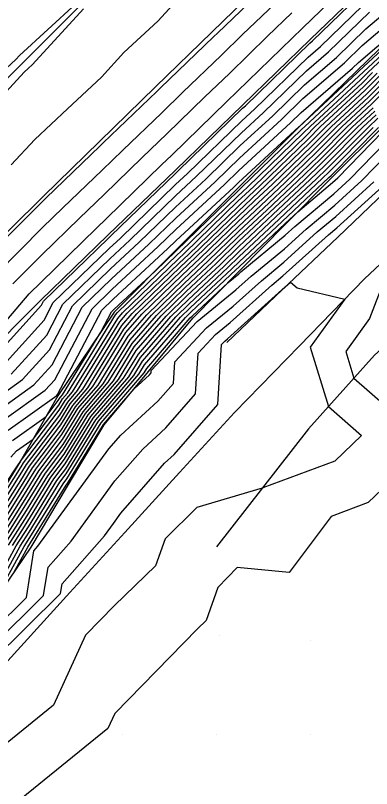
# Model space of a CAD drawing. Extents: x 2188792 to 2191981, y 386090 to 389710.
# Drawn here: x 2191288.8 to 2191326.8, y 388954.6 to 389036.8 of the extents above; entities that cross this region are included whole.
import ezdxf

# ---------------------------------------------------------------- set-up
doc = ezdxf.new("R2010")
doc.units = 0
for name, color, linetype in [('DTM Contours Major', 7, 'Continuous'), ('DTM Contours Minor', 7, 'Continuous'), ('Exist DTM QL2 LIDAR Elevation Point', 7, 'Continuous'), ('PH Exist DTM Breakline', 7, 'Continuous')]:
    doc.layers.add(name, color=color, linetype=linetype)

msp = doc.modelspace()

# ---------------------------------------------------------------- linework, layer by layer
at = {"layer": 'DTM Contours Major'}
for points in [[(2191286.734, 388996.073), (2191289.572, 388998.096), (2191292.432, 389001.245), (2191294.906, 389005.954), (2191298.957, 389009.878), (2191302.012, 389012.708), (2191305.882, 389016.457), (2191309.109, 389019.438), (2191312.774, 389022.989), (2191316.195, 389026.139), (2191319.627, 389029.464), (2191323.014, 389032.386), (2191326.142, 389035.417), (2191329.769, 389038.508)], [(2191288.529, 389008.29), (2191291.625, 389011.367), (2191295.649, 389015.276), (2191298.281, 389017.801), (2191302.317, 389021.721), (2191304.941, 389024.239), (2191308.988, 389028.17), (2191311.605, 389030.682), (2191315.664, 389034.624), (2191318.274, 389037.129)], [(2191288.307, 388989.829), (2191288.916, 388990.49), (2191290.694, 388991.757), (2191293.424, 388995.357), (2191293.835, 388996.026), (2191294.352, 388996.63), (2191299.485, 389004.984), (2191299.697, 389005.228), (2191306.033, 389011.355), (2191306.393, 389011.693), (2191312.508, 389017.603), (2191313.003, 389018.067), (2191313.542, 389018.572), (2191319.524, 389024.346), (2191320.2, 389025.026), (2191325.575, 389029.998), (2191326.383, 389030.809), (2191331.586, 389035.631)], [(2191285.581, 388980.688), (2191289.632, 388987.067), (2191290.645, 388988.71), (2191293.711, 388992.753), (2191295.2, 388995.177), (2191297.072, 388997.36), (2191300.588, 389003.084), (2191302.279, 389005.037), (2191306.572, 389009.189), (2191308.503, 389011.001), (2191312.557, 389014.92), (2191314.627, 389016.859), (2191316.878, 389018.97), (2191320.646, 389022.607), (2191323.011, 389024.984), (2191326.418, 389028.135), (2191328.853, 389030.58)], [(2191287.656, 388980.498), (2191289.989, 388984.172), (2191292.263, 388987.86), (2191293.998, 388990.148), (2191296.564, 388994.327), (2191299.791, 388998.091), (2191301.691, 389001.184), (2191304.862, 389004.846), (2191307.111, 389007.022), (2191310.613, 389010.309), (2191312.607, 389012.237), (2191316.25, 389015.652), (2191320.215, 389019.368), (2191321.768, 389020.868), (2191325.823, 389024.942), (2191327.261, 389026.272)], [(2191286.544, 388974.579), (2191289.731, 388980.308), (2191290.347, 388981.277), (2191293.88, 388987.011), (2191294.285, 388987.544), (2191297.929, 388993.477), (2191302.51, 388998.822), (2191302.794, 388999.284), (2191307.444, 389004.656), (2191307.65, 389004.855), (2191311.462, 389008.433), (2191312.607, 389009.362), (2191312.831, 389009.563), (2191317.544, 389013.453), (2191318.59, 389014.399), (2191322.723, 389017.857), (2191324.453, 389019.425), (2191328.197, 389023.276)]]:
    msp.add_lwpolyline(points, dxfattribs=at)
at = {"layer": 'DTM Contours Minor'}
for points in [[(2191285.092, 389001.158), (2191290.284, 389007.224), (2191291.542, 389008.475), (2191297.431, 389014.195), (2191298.511, 389015.231), (2191304.391, 389020.942), (2191305.478, 389021.985), (2191311.348, 389027.687), (2191312.442, 389028.737), (2191318.304, 389034.43), (2191319.405, 389035.486), (2191325.257, 389041.17)], [(2191285.94, 388999.791), (2191291.575, 389005.995), (2191291.811, 389006.443), (2191298.698, 389013.115), (2191298.979, 389013.375), (2191305.86, 389020.041), (2191306.147, 389020.306), (2191313.02, 389026.966), (2191313.314, 389027.237), (2191320.18, 389033.889), (2191320.46, 389034.131), (2191327.315, 389040.773)], [(2191285.019, 389010.421), (2191291.791, 389017.152), (2191292.086, 389017.438), (2191297.82, 389022.94), (2191298.168, 389023.279), (2191303.867, 389028.747), (2191304.268, 389029.137), (2191309.931, 389034.572), (2191310.384, 389035.012), (2191316.012, 389040.415)], [(2191286.774, 389009.355), (2191291.708, 389014.259), (2191293.867, 389016.357), (2191298.05, 389020.371), (2191300.243, 389022.5), (2191304.404, 389026.493), (2191306.628, 389028.654), (2191310.768, 389032.627), (2191313.024, 389034.818), (2191317.143, 389038.772)], [(2191287.151, 388999.226), (2191291.861, 389004.412), (2191292.842, 389006.28), (2191298.784, 389012.036), (2191299.99, 389013.153), (2191305.867, 389018.847), (2191307.134, 389020.017), (2191312.938, 389025.641), (2191314.275, 389026.871), (2191319.996, 389032.414), (2191321.311, 389033.549), (2191326.924, 389038.988)], [(2191306.377, 389038.868), (2191303.974, 389036.23), (2191300.374, 389032.886), (2191297.991, 389030.284), (2191294.37, 389026.91), (2191290.861, 389023.643), (2191288.363, 389020.941)], [(2191225.942, 388974.91), (2191228.167, 388976.966), (2191232.556, 388981.348), (2191234.742, 388983.372), (2191239.8, 388987.84), (2191241.747, 388989.64), (2191247.055, 388994.322), (2191248.66, 388995.934), (2191254.183, 389000.78), (2191255.601, 389002.207), (2191261.362, 389007.234), (2191262.574, 389008.455), (2191268.602, 389013.683), (2191269.584, 389014.674), (2191275.913, 389020.126), (2191276.639, 389020.86), (2191282.381, 389026.151), (2191282.956, 389026.733), (2191288.851, 389032.149), (2191289.232, 389032.591), (2191295.295, 389038.121)], [(2191296.049, 389037.556), (2191290.611, 389031.618), (2191290.169, 389031.207), (2191289.742, 389030.808), (2191284.276, 389024.898), (2191279.14, 389019.343), (2191278.255, 389018.449), (2191272.92, 389012.531), (2191271.704, 389011.304), (2191266.624, 389005.698), (2191265.104, 389004.165), (2191260.262, 388998.845), (2191258.46, 388997.03), (2191253.839, 388991.977), (2191251.777, 388989.901), (2191247.364, 388985.093), (2191245.337, 388983.427), (2191240.983, 388978.733), (2191238.903, 388976.992), (2191237.047, 388975.438), (2191232.507, 388971.013), (2191230.76, 388969.537), (2191226.102, 388964.994)], [(2191287.17, 388994.956), (2191290.783, 388997.532), (2191292.717, 388999.662), (2191295.938, 389005.791), (2191299.044, 389008.799), (2191303.023, 389012.486), (2191305.889, 389015.263), (2191310.096, 389019.149), (2191312.692, 389021.664), (2191317.156, 389025.773), (2191319.443, 389027.989), (2191323.865, 389031.805), (2191325.75, 389033.632), (2191330.491, 389037.671)], [(2191287.607, 388993.84), (2191291.993, 388996.967), (2191293.003, 388998.078), (2191296.97, 389005.628), (2191299.13, 389007.72), (2191304.034, 389012.264), (2191305.896, 389014.068), (2191311.083, 389018.86), (2191312.609, 389020.338), (2191318.116, 389025.407), (2191319.258, 389026.514), (2191324.716, 389031.224), (2191325.359, 389031.847), (2191331.213, 389036.834)], [(2191288.361, 388998.661), (2191292.146, 389002.828), (2191293.874, 389006.117), (2191298.871, 389010.957), (2191301.001, 389012.931), (2191305.874, 389017.652), (2191308.121, 389019.728), (2191312.856, 389024.315), (2191315.235, 389026.505), (2191319.811, 389030.939), (2191322.163, 389032.968), (2191326.533, 389037.203)], [(2191288.043, 388992.723), (2191293.204, 388996.402), (2191293.288, 388996.495), (2191298.002, 389005.465), (2191299.217, 389006.642), (2191305.045, 389012.041), (2191305.904, 389012.874), (2191312.071, 389018.57), (2191312.527, 389019.013), (2191319.042, 389025.01), (2191319.075, 389025.042), (2191319.076, 389025.042), (2191325.238, 389030.743), (2191325.395, 389030.901), (2191331.352, 389036.422)], [(2191288.48, 388991.606), (2191292.067, 388994.164), (2191293.366, 388995.877), (2191293.562, 388996.196), (2191293.808, 388996.483), (2191297.892, 389003.129), (2191299.034, 389005.302), (2191299.303, 389005.563), (2191303.701, 389009.637), (2191305.925, 389011.789), (2191305.971, 389011.831), (2191312.498, 389018.139), (2191312.678, 389018.308), (2191312.875, 389018.492), (2191319.299, 389024.694), (2191319.638, 389025.034), (2191325.407, 389030.37), (2191325.889, 389030.855), (2191331.469, 389036.027)], [(2191283.894, 388981.185), (2191289.036, 388988.893), (2191289.346, 388989.382), (2191289.351, 388989.39), (2191293.481, 388994.836), (2191294.108, 388995.856), (2191294.896, 388996.776), (2191299.706, 389004.604), (2191300.213, 389005.19), (2191306.141, 389010.922), (2191306.815, 389011.554), (2191312.518, 389017.066), (2191313.328, 389017.825), (2191314.209, 389018.651), (2191319.748, 389023.998), (2191320.762, 389025.017), (2191325.744, 389029.625), (2191326.877, 389030.763)], [(2191284.336, 388980.802), (2191289.418, 388988.803), (2191289.674, 388989.22), (2191293.539, 388994.315), (2191294.381, 388995.686), (2191295.44, 388996.922), (2191299.927, 389004.224), (2191300.73, 389005.152), (2191306.249, 389010.489), (2191307.237, 389011.416), (2191312.528, 389016.529), (2191313.652, 389017.584), (2191314.876, 389018.731), (2191319.973, 389023.65), (2191321.325, 389025.009), (2191325.912, 389029.253), (2191327.371, 389030.717)], [(2191284.751, 388980.764), (2191289.489, 388988.225), (2191289.998, 388989.05), (2191293.596, 388993.794), (2191294.654, 388995.516), (2191295.984, 388997.068), (2191300.147, 389003.844), (2191301.246, 389005.113), (2191306.357, 389010.055), (2191307.659, 389011.278), (2191312.538, 389015.993), (2191313.977, 389017.342), (2191315.544, 389018.811), (2191320.197, 389023.302), (2191321.887, 389025.001), (2191326.081, 389028.88), (2191327.865, 389030.671)], [(2191285.166, 388980.726), (2191289.561, 388987.646), (2191290.321, 388988.88), (2191293.653, 388993.273), (2191294.927, 388995.346), (2191296.528, 388997.214), (2191300.368, 389003.464), (2191301.763, 389005.075), (2191306.464, 389009.622), (2191308.081, 389011.139), (2191312.548, 389015.456), (2191314.302, 389017.101), (2191316.211, 389018.89), (2191320.422, 389022.955), (2191322.449, 389024.992), (2191326.25, 389028.508), (2191328.359, 389030.626)], [(2191285.996, 388980.65), (2191289.704, 388986.488), (2191290.968, 388988.54), (2191293.768, 388992.232), (2191295.473, 388995.007), (2191297.615, 388997.507), (2191300.809, 389002.704), (2191302.796, 389004.999), (2191306.68, 389008.755), (2191308.925, 389010.863), (2191312.567, 389014.383), (2191314.951, 389016.618), (2191317.546, 389019.049), (2191320.871, 389022.259), (2191323.574, 389024.976), (2191326.587, 389027.763), (2191329.346, 389030.534)], [(2191286.411, 388980.612), (2191289.775, 388985.909), (2191291.292, 388988.37), (2191293.826, 388991.711), (2191295.746, 388994.837), (2191298.159, 388997.653), (2191301.029, 389002.324), (2191303.312, 389004.961), (2191306.788, 389008.322), (2191309.347, 389010.724), (2191312.577, 389013.846), (2191315.276, 389016.376), (2191318.213, 389019.129), (2191321.095, 389021.911), (2191324.136, 389024.967), (2191326.755, 389027.39), (2191329.84, 389030.488)], [(2191286.826, 388980.574), (2191289.846, 388985.33), (2191291.616, 388988.2), (2191293.883, 388991.19), (2191296.018, 388994.667), (2191298.703, 388997.799), (2191301.25, 389001.944), (2191303.829, 389004.923), (2191306.896, 389007.889), (2191309.769, 389010.586), (2191312.587, 389013.31), (2191315.601, 389016.135), (2191318.88, 389019.209), (2191321.32, 389021.563), (2191324.698, 389024.959), (2191326.924, 389027.017)], [(2191287.241, 388980.536), (2191289.918, 388984.751), (2191291.939, 388988.03), (2191293.941, 388990.669), (2191296.291, 388994.497), (2191299.247, 388997.945), (2191301.47, 389001.564), (2191304.345, 389004.885), (2191307.004, 389007.455), (2191310.191, 389010.448), (2191312.597, 389012.773), (2191315.925, 389015.893), (2191319.547, 389019.288), (2191321.544, 389021.215), (2191325.261, 389024.951), (2191327.092, 389026.645)], [(2191288.071, 388980.46), (2191290.061, 388983.593), (2191292.586, 388987.69), (2191294.055, 388989.628), (2191296.837, 388994.157), (2191300.335, 388998.237), (2191301.912, 389000.804), (2191305.378, 389004.808), (2191307.219, 389006.589), (2191311.035, 389010.171), (2191312.617, 389011.7), (2191316.575, 389015.41), (2191320.882, 389019.447), (2191321.993, 389020.52), (2191326.385, 389024.934), (2191327.429, 389025.9)], [(2191286.179, 388975.49), (2191288.901, 388980.384), (2191290.204, 388982.435), (2191293.233, 388987.35), (2191294.17, 388988.586), (2191297.383, 388993.817), (2191301.422, 388998.53), (2191302.353, 389000.044), (2191306.411, 389004.732), (2191307.435, 389005.722), (2191311.879, 389009.894), (2191312.637, 389010.627), (2191317.224, 389014.927), (2191322.217, 389019.607), (2191322.442, 389019.824), (2191327.51, 389024.917)], [(2191286.362, 388975.035), (2191289.316, 388980.346), (2191290.275, 388981.856), (2191293.557, 388987.181), (2191294.228, 388988.065), (2191297.656, 388993.647), (2191301.966, 388998.676), (2191302.573, 388999.664), (2191306.928, 389004.694), (2191307.543, 389005.289), (2191312.301, 389009.756), (2191312.647, 389010.09), (2191317.549, 389014.686), (2191318.902, 389015.954), (2191322.611, 389019.057), (2191323.181, 389019.574), (2191327.959, 389024.49)], [(2191288.486, 388980.422), (2191290.132, 388983.014), (2191292.91, 388987.52), (2191294.113, 388989.107), (2191297.11, 388993.987), (2191300.879, 388998.384), (2191302.132, 389000.424), (2191305.895, 389004.77), (2191307.327, 389006.155), (2191311.457, 389010.033), (2191312.627, 389011.164), (2191316.9, 389015.169), (2191321.549, 389019.527), (2191322.217, 389020.172), (2191326.947, 389024.926)], [(2191288.645, 388977.571), (2191290.146, 388980.27), (2191290.418, 388980.698), (2191294.204, 388986.841), (2191294.343, 388987.024), (2191298.202, 388993.307), (2191301.445, 388997.091), (2191303.094, 388998.605), (2191303.276, 388998.813), (2191303.291, 388999.062), (2191308.187, 389004.289), (2191312.307, 389007.629), (2191313.926, 389009.087), (2191317.47, 389012.011), (2191319.783, 389014.102), (2191322.835, 389016.656), (2191325.725, 389019.275), (2191328.435, 389022.063)], [(2191286.363, 388969.76), (2191291.815, 388975.107), (2191292.29, 388978.119), (2191294.752, 388980.91), (2191297.283, 388984.384), (2191299.407, 388987.298), (2191302.368, 388990.679), (2191304.837, 388992.947), (2191308.011, 388996.559), (2191308.266, 389000.892), (2191310.134, 389002.888), (2191311.707, 389004.162), (2191316.116, 389008.134), (2191317.321, 389009.128), (2191322.167, 389013.508), (2191323.059, 389014.254), (2191328.269, 389018.977)], [(2191286.432, 388971.406), (2191290.005, 388974.91), (2191290.787, 388979.874), (2191291.211, 388980.355), (2191295.314, 388985.986), (2191298.757, 388990.71), (2191300.025, 388992.158), (2191303.966, 388995.776), (2191305.644, 388997.686), (2191305.778, 388999.977), (2191309.161, 389003.589), (2191312.007, 389005.896), (2191315.021, 389008.61), (2191317.395, 389010.57), (2191320.975, 389013.805), (2191322.947, 389015.455), (2191326.997, 389019.126)], [(2191286.294, 388968.115), (2191293.625, 388975.305), (2191293.792, 388976.363), (2191298.293, 388981.466), (2191299.252, 388982.782), (2191300.057, 388983.887), (2191304.71, 388989.201), (2191305.709, 388990.118), (2191310.379, 388995.433), (2191310.753, 389001.808), (2191311.108, 389002.187), (2191311.407, 389002.429), (2191317.211, 389007.657), (2191317.246, 389007.686), (2191318.104, 389008.462), (2191318.846, 389007.856), (2191323.899, 389006.659), (2191320.233, 389001.551), (2191322.168, 388995.22), (2191325.695, 388992.14), (2191322.841, 388989.415), (2191315.182, 388986.558), (2191315.157, 388986.525), (2191315.106, 388986.53), (2191308.144, 388984.492), (2191304.779, 388981.136), (2191303.741, 388978.263), (2191299.382, 388974.062), (2191296.288, 388970.89), (2191292.851, 388963.422), (2191287.927, 388959.439)], [(2191328.031, 389008.464), (2191326.548, 389004.597), (2191324.017, 389001.07), (2191324.881, 388998.245), (2191332.925, 388991.222), (2191326.415, 388985.005), (2191322.459, 388983.529), (2191317.964, 388977.549), (2191312.451, 388978.074), (2191310.391, 388975.961), (2191309.126, 388972.46), (2191308.201, 388971.568), (2191299.394, 388962.541), (2191298.664, 388960.955), (2191289.426, 388953.483)]]:
    msp.add_lwpolyline(points, dxfattribs=at)
at = {"layer": 'Exist DTM QL2 LIDAR Elevation Point'}
for p, q in [((2191310.578, 388970.896), (2191310.578, 388970.896)), ((2191320.233, 388970.292), (2191320.233, 388970.292)), ((2191300.231, 388960.291), (2191300.231, 388960.291)), ((2191310.232, 388960.291), (2191310.232, 388960.291)), ((2191320.233, 388960.291), (2191320.233, 388960.291))]:
    msp.add_line(p, q, dxfattribs=at)
at = {"layer": 'PH Exist DTM Breakline'}
for points in [[(2191328.044, 389069.997), (2191321.361, 389063.371), (2191314.678, 389056.745), (2191307.996, 389050.118), (2191301.859, 389044.013), (2191295.723, 389037.908), (2191289.586, 389031.803), (2191283.45, 389025.698), (2191277.313, 389019.593), (2191270.455, 389012.932), (2191263.597, 389006.271), (2191256.739, 388999.61), (2191249.881, 388992.949), (2191243.023, 388986.288), (2191236.164, 388979.627), (2191229.734, 388973.285), (2191223.303, 388966.942), (2191216.873, 388960.6), (2191210.443, 388954.257)], [(2191327.637, 389052.513), (2191321.665, 389046.696), (2191315.693, 389040.878), (2191309.721, 389035.061), (2191303.749, 389029.243), (2191297.777, 389023.426), (2191291.804, 389017.608), (2191284.703, 389010.613), (2191277.602, 389003.618), (2191270.5, 388996.623), (2191263.399, 388989.628), (2191256.297, 388982.633), (2191250.571, 388976.954), (2191244.845, 388971.276), (2191239.118, 388965.597), (2191233.392, 388959.919), (2191227.666, 388954.24)], [(2191364.349, 389050.892), (2191358.009, 389043.34), (2191351.67, 389035.787), (2191347.349, 389029.16), (2191340.235, 389020.296), (2191332.745, 389015.112), (2191325.991, 389008.808), (2191319.07, 389001.699), (2191312.149, 388994.59), (2191306.301, 388988.197), (2191300.454, 388981.805), (2191294.606, 388975.412), (2191286.216, 388966.238), (2191280.229, 388960.291), (2191273.562, 388953.623), (2191266.894, 388946.956), (2191260.227, 388940.289)], [(2191237.446, 388953.607), (2191244.604, 388960.501), (2191251.761, 388967.396), (2191258.918, 388974.29), (2191266.076, 388981.185), (2191272.428, 388987.512), (2191278.78, 388993.84), (2191285.133, 389000.167), (2191291.485, 389006.495), (2191298.671, 389013.443), (2191305.857, 389020.391), (2191313.044, 389027.34), (2191320.23, 389034.288), (2191327.416, 389041.236)], [(2191331.24, 389036.803), (2191325.157, 389030.923), (2191319.074, 389025.042), (2191312.492, 389018.447), (2191305.91, 389011.851), (2191299.328, 389005.255), (2191293.314, 388996.351), (2191289.345, 388989.393), (2191284.038, 388980.83), (2191281.452, 388977.02), (2191278.243, 388975.292), (2191275.491, 388974.729), (2191270.993, 388974.613), (2191264.921, 388972.123), (2191258.689, 388966.698), (2191251.908, 388959.656), (2191245.126, 388952.614)], [(2191343.709, 389035.731), (2191339.337, 389030.118), (2191334.966, 389024.505), (2191329.058, 389018.884), (2191323.151, 389013.264), (2191317.244, 389007.643), (2191311.337, 389002.022)], [(2191250.766, 388947.264), (2191259.56, 388956.948), (2191265.413, 388964.402), (2191270.373, 388967.115), (2191277.16, 388969.125), (2191280.229, 388970.292), (2191286.562, 388974.534), (2191290.475, 388980.24), (2191294.372, 388986.752), (2191298.27, 388993.265), (2191302.988, 388998.95), (2191307.705, 389004.636), (2191312.655, 389009.64), (2191317.606, 389014.644), (2191322.556, 389019.647), (2191327.876, 389024.912)], [(2191340.235, 389010.296), (2191337.052, 389008.911), (2191334.472, 389007.378), (2191327.067, 389000.683), (2191320.05, 388992.857), (2191315.141, 388986.575), (2191310.232, 388980.293)]]:
    msp.add_lwpolyline(points, dxfattribs=at)

doc.saveas('drawing.dxf')
